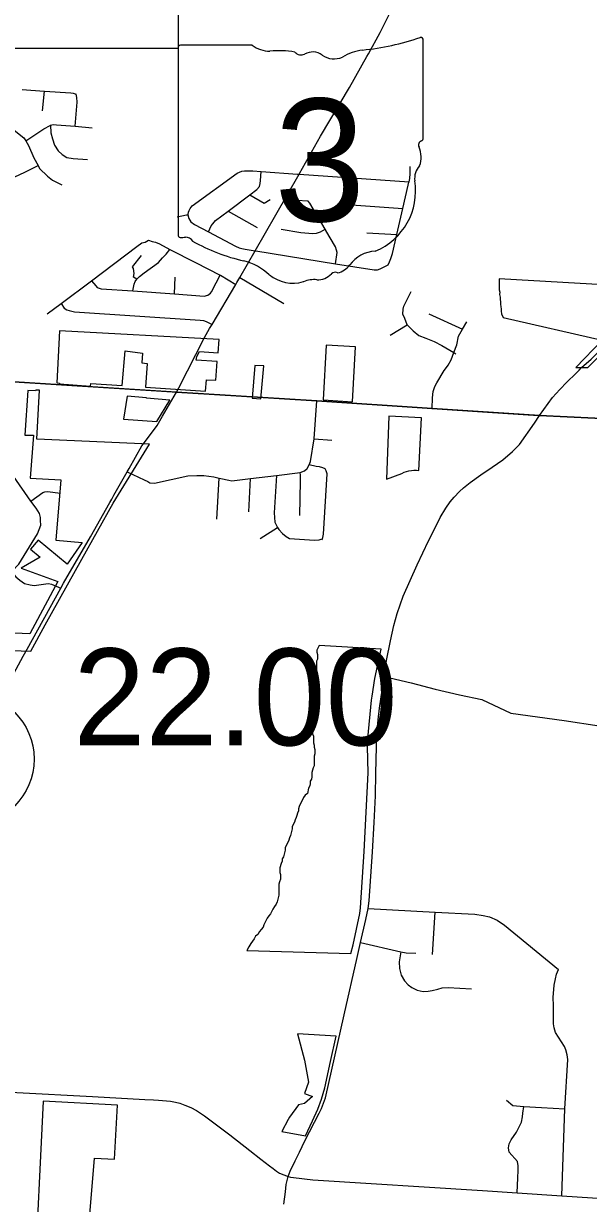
# Model space of a CAD drawing. Extents: x 1659811 to 1934326, y 644115 to 934867.
# Drawn here: x 1844319 to 1850731, y 740946 to 754351 of the extents above; entities that cross this region are included whole.
import ezdxf

# ---------------------------------------------------------------- set-up
doc = ezdxf.new("R2010")
doc.units = 0
for name, color, linetype in [('Default', 7, 'Continuous'), ('GM_X_City_Street', 7, 'Continuous'), ('GM_X_Corporation', 7, 'Continuous'), ('GM_X_County_Road', 7, 'Continuous'), ('GM_X_State_Route', 7, 'Continuous'), ('GM_X_State_Shield', 7, 'Continuous'), ('GM_X_Township', 7, 'Continuous'), ('SH_Text', 7, 'Continuous')]:
    doc.layers.add(name, color=color, linetype=linetype)

msp = doc.modelspace()

# ---------------------------------------------------------------- linework, layer by layer
at = {"layer": 'Default'}
msp.add_circle((1843688, 745995), 750, dxfattribs=at)
at = {"layer": 'GM_X_City_Street'}
for points in [[(1844304, 753603), (1844551, 753585), (1844557, 753585), (1844856, 753565), (1844880, 753560), (1844914, 753548)], [(1844535, 753361), (1844557, 753585)], [(1844903, 753184), (1844927, 753457), (1844925, 753511), (1844914, 753548)], [(1844211, 753140), (1844320, 753055), (1844343, 753018), (1844376, 752966), (1844434, 752826), (1844483, 752737), (1844501, 752704), (1844589, 752616), (1844648, 752571), (1844754, 752520)], [(1844343, 753018), (1844550, 753157), (1844620, 753194), (1844626, 753196), (1844655, 753204), (1844693, 753200), (1844903, 753184), (1845099, 753168)], [(1844626, 753196), (1844630, 753111), (1844647, 753040), (1844670, 752970), (1844713, 752904), (1844757, 752862), (1844808, 752829), (1844880, 752818), (1845046, 752808)], [(1844025, 752020), (1843972, 752085), (1843938, 752127), (1843910, 752213), (1843900, 752312), (1843924, 752395), (1843944, 752446), (1843981, 752497), (1844107, 752568), (1844219, 752609), (1844334, 752662), (1844483, 752737)], [(1848422, 751591), (1848459, 751610), (1848475, 751644), (1848489, 751682), (1848508, 751738), (1848558, 751955), (1848626, 752249), (1848687, 752516), (1848694, 752548), (1848695, 752553), (1848704, 752592), (1848709, 752648), (1848707, 752726)], [(1846170, 752177), (1846183, 752180), (1846189, 752182), (1846193, 752208), (1846199, 752228), (1846209, 752252), (1846234, 752281), (1846743, 752651), (1846797, 752675)], [(1846418, 751984), (1846447, 752053), (1846466, 752075), (1846498, 752112), (1846641, 752220), (1846887, 752406), (1846967, 752467), (1846996, 752502), (1847006, 752534), (1847010, 752570), (1847016, 752671)], [(1846797, 752675), (1846826, 752678), (1846865, 752680), (1846921, 752677), (1847016, 752671), (1847428, 752642), (1847430, 752642)], [(1847430, 752642), (1847447, 752641), (1848695, 752553)], [(1846887, 752406), (1847050, 752311), (1847118, 752351)], [(1847749, 752004), (1847742, 752016), (1847568, 752310), (1847550, 752333), (1847416, 752342)], [(1847882, 752305), (1848626, 752249)], [(1846063, 752155), (1846168, 752177), (1846170, 752177)], [(1846183, 752180), (1846196, 752137), (1846218, 752097), (1846260, 752067), (1846418, 751984), (1846723, 751824), (1846765, 751805), (1846795, 751797), (1846835, 751788), (1846949, 751770), (1846956, 751769)], [(1846641, 752220), (1846969, 752034)], [(1847243, 752017), (1847468, 751979), (1847602, 751965), (1847646, 751971), (1847690, 751986), (1847742, 752016)], [(1844586, 751052), (1844746, 751172), (1845089, 751430), (1845606, 751820), (1845661, 751859), (1845698, 751868), (1845736, 751889)], [(1845736, 751889), (1845778, 751874), (1845816, 751867), (1845861, 751848), (1845981, 751786), (1846271, 751635), (1846552, 751493), (1846556, 751491), (1846729, 751388)], [(1847859, 751623), (1847878, 751752), (1847870, 751778), (1847861, 751814), (1847750, 752002), (1847749, 752004)], [(1848216, 751973), (1848558, 751955)], [(1845561, 751314), (1845575, 751391), (1845587, 751419), (1845604, 751448), (1845635, 751478), (1845688, 751521), (1845849, 751636), (1845896, 751689), (1845939, 751732), (1845981, 751786)], [(1846956, 751769), (1846956, 751769), (1847859, 751623), (1848300, 751552), (1848336, 751555), (1848366, 751565), (1848422, 751591)], [(1845555, 751589), (1845656, 751715)], [(1845089, 751430), (1845139, 751371), (1845154, 751352), (1845198, 751339), (1845561, 751314), (1846033, 751280), (1846369, 751256), (1846409, 751265), (1846442, 751287), (1846454, 751302), (1846504, 751406), (1846552, 751493)], [(1845604, 751448), (1845568, 751469), (1845574, 751513), (1845568, 751570), (1845555, 751589)], [(1846033, 751280), (1846039, 751470)], [(1846773, 751465), (1847275, 751171)], [(1848675, 750929), (1848647, 751001), (1848626, 751051), (1848627, 751108), (1848636, 751140), (1848719, 751309)], [(1844746, 751172), (1844781, 751116), (1844811, 751099), (1844835, 751093), (1844898, 751077), (1846323, 750980), (1846361, 750976), (1846391, 750965), (1846460, 750934)], [(1848918, 751053), (1849302, 750879)], [(1849139, 750472), (1849172, 750531), (1849204, 750613), (1849238, 750701), (1849255, 750800), (1849302, 750879), (1849353, 750964)], [(1848482, 750812), (1848675, 750929)], [(1848675, 750929), (1848742, 750861), (1848806, 750808), (1848884, 750778), (1848982, 750739), (1849067, 750695), (1849111, 750669), (1849204, 750613), (1849228, 750598)], [(1841691, 750460), (1842732, 750381), (1843414, 750335), (1844025, 750293), (1846006, 750167)], [(1848956, 749976), (1848961, 750100), (1848969, 750171), (1848986, 750226), (1849011, 750269), (1849093, 750411), (1849131, 750458), (1849139, 750472)], [(1844183, 748122), (1844265, 748208), (1844477, 748555), (1844513, 748654), (1844512, 748704), (1844509, 748740), (1844500, 748783), (1844461, 748844), (1844403, 748926), (1844037, 749444), (1844003, 749521), (1843982, 749575), (1843973, 749620), (1843960, 749684), (1843958, 749756), (1844025, 750293)], [(1850178, 749898), (1850324, 750103), (1850408, 750195), (1850488, 750277), (1850588, 750376)], [(1846006, 750167), (1846056, 750164), (1846427, 750141)], [(1846427, 750141), (1847649, 750064), (1848900, 749980)], [(1847459, 749250), (1847507, 749271), (1847540, 749295), (1847562, 749337), (1847578, 749374), (1847617, 749632), (1847649, 750064)], [(1848441, 747114), (1848484, 747338), (1848524, 747512), (1848562, 747647), (1848628, 747845), (1848787, 748202), (1848917, 748476), (1849003, 748646), (1849050, 748739), (1849112, 748844), (1849162, 748916), (1849207, 748970), (1849269, 749035), (1849313, 749075), (1849390, 749136), (1849511, 749223), (1849637, 749311), (1849760, 749396), (1849870, 749490), (1849948, 749568), (1850121, 749810), (1850178, 749898)], [(1848900, 749980), (1848953, 749977)], [(1848953, 749977), (1848956, 749976), (1849585, 749936)], [(1849585, 749936), (1850164, 749899)], [(1850164, 749899), (1850178, 749898), (1851432, 749838), (1853581, 749702), (1854164, 749653), (1854211, 749651)], [(1847617, 749632), (1847818, 749617)], [(1847707, 748491), (1847717, 748511), (1847724, 748551), (1847765, 749234), (1847755, 749268), (1847742, 749292), (1847718, 749305), (1847678, 749314), (1847640, 749317), (1847562, 749337)], [(1845495, 749259), (1845688, 749168), (1845730, 749147), (1845752, 749135), (1845806, 749130), (1846183, 749212), (1846284, 749215), (1846364, 749216), (1846477, 749201), (1846539, 749188), (1846559, 749184), (1846649, 749162), (1846682, 749157), (1846895, 749182), (1847191, 749218), (1847459, 749250)], [(1847191, 749218), (1847163, 748792), (1847173, 748685), (1847196, 748633), (1847202, 748624), (1847217, 748604), (1847258, 748557), (1847299, 748524), (1847337, 748501), (1847623, 748481), (1847675, 748486), (1847699, 748494), (1847707, 748491)], [(1847457, 748763), (1847463, 749152), (1847463, 749182), (1847464, 749222), (1847459, 749250)], [(1846513, 748719), (1846539, 749188)], [(1846875, 748802), (1846895, 749182)], [(1844403, 748926), (1844539, 749022), (1844561, 749032), (1844593, 749035), (1844733, 749016)], [(1847003, 748499), (1847202, 748624)], [(1843989, 748325), (1843990, 748325), (1844003, 748314), (1844060, 748259), (1844183, 748122), (1844232, 748067), (1844275, 748026), (1844331, 747989), (1844394, 747973), (1844438, 747968), (1844571, 747987), (1844603, 747989), (1844637, 747982), (1844741, 747937)], [(1847273, 740937), (1847291, 741079), (1847301, 741162), (1847322, 741252), (1847344, 741311), (1847401, 741429), (1847450, 741530), (1847513, 741656), (1847675, 741970), (1847701, 742024), (1847725, 742086), (1847746, 742145), (1847960, 743090), (1848107, 743739), (1848145, 743909), (1848203, 744170), (1848231, 744296), (1848243, 744383), (1848281, 744940), (1848301, 745273), (1848315, 745577), (1848319, 745834), (1848326, 746134), (1848330, 746263), (1848338, 746366), (1848343, 746441), (1848360, 746574), (1848373, 746674), (1848412, 746932), (1848425, 747012), (1848436, 747085), (1848441, 747114)], [(1848412, 746932), (1848719, 746861), (1848991, 746789), (1849267, 746725), (1849521, 746672), (1849851, 746516), (1850457, 746434), (1850853, 746374)], [(1848231, 744296), (1848991, 744255), (1849442, 744232), (1849538, 744219), (1849609, 744204), (1849697, 744163), (1849780, 744106), (1850391, 743604)], [(1848962, 743775), (1848991, 744255)], [(1848145, 743909), (1848603, 743805), (1848663, 743794), (1848774, 743790)], [(1848603, 743805), (1848583, 743691), (1848586, 743614), (1848607, 743540), (1848645, 743476), (1848686, 743429), (1848725, 743399), (1848788, 743369), (1848857, 743354), (1848912, 743356), (1848959, 743367), (1849022, 743381), (1849071, 743396), (1849139, 743398), (1849406, 743386)], [(1850431, 741032), (1850464, 742021), (1850498, 742580), (1850490, 742634), (1850477, 742690), (1850459, 742729), (1850357, 742889), (1850343, 742941), (1850335, 742985), (1850335, 743070), (1850334, 743196), (1850330, 743284), (1850342, 743424), (1850356, 743496), (1850371, 743552), (1850391, 743604)], [(1842631, 742289), (1843126, 742261), (1844243, 742206), (1845103, 742160), (1845694, 742128), (1845794, 742123)], [(1845794, 742123), (1845851, 742120), (1845942, 742112), (1845987, 742106), (1846042, 742096), (1846093, 742084), (1846151, 742064), (1846218, 742036), (1846281, 742003), (1846374, 741942), (1846662, 741724), (1846888, 741547)], [(1849801, 742119), (1849873, 742057), (1849997, 742049), (1850200, 742037)], [(1849922, 741065), (1849932, 741235), (1849935, 741319), (1849935, 741373), (1849925, 741423), (1849830, 741530), (1849824, 741578), (1849830, 741622), (1849854, 741668), (1849916, 741756), (1849971, 741868), (1849983, 741928), (1849987, 741972), (1849997, 742049)], [(1850200, 742037), (1850200, 742037), (1850464, 742021)], [(1846888, 741547), (1847011, 741450), (1847110, 741373), (1847151, 741341), (1847189, 741314), (1847226, 741290), (1847322, 741252)], [(1847322, 741252), (1847351, 741244), (1847382, 741240), (1847603, 741215), (1849529, 741091), (1849922, 741065), (1850431, 741032), (1850777, 741011), (1851179, 740992), (1851693, 740972), (1852369, 740936), (1852982, 740899), (1853629, 740869), (1853731, 740873), (1854275, 740839), (1855574, 740776), (1855703, 740770)]]:
    msp.add_lwpolyline(points, dxfattribs=at)
at = {"layer": 'GM_X_Corporation'}
for points in [[(1849718, 751453), (1849718, 751327), (1849725, 751300), (1849722, 751274), (1849728, 751244), (1849728, 751218), (1849732, 751191), (1849732, 751161), (1849738, 751135), (1849741, 751108), (1849741, 751082), (1849745, 751055), (1849763, 751013), (1850889, 750754), (1850587, 750443), (1850724, 750443), (1851794, 751528), (1851667, 751535), (1851494, 751348)], [(1844696, 750269), (1844726, 750267), (1844725, 750257), (1845079, 750233), (1845082, 750263), (1845439, 750240), (1845473, 750634), (1845668, 750607), (1845660, 750495), (1845723, 750491), (1845704, 750220), (1846386, 750173), (1846395, 750304), (1846500, 750299), (1846518, 750511), (1846280, 750527), (1846285, 750570), (1846316, 750626), (1846527, 750611), (1846540, 750763), (1844728, 750860)], [(1847720, 750077), (1848053, 750053), (1848086, 750680), (1847754, 750698)], [(1846913, 750095), (1847013, 750088), (1847045, 750461), (1846946, 750468)], [(1845455, 749855), (1845831, 749832), (1845978, 750074), (1845713, 750095), (1845713, 750100), (1845496, 750118)], [(1848440, 749174), (1848613, 749241), (1848640, 749254), (1848666, 749263), (1848692, 749268), (1848722, 749273), (1848751, 749277), (1848778, 749276), (1848805, 749272), (1848837, 749870), (1848467, 749891)], [(1846853, 743820), (1848035, 743785), (1848059, 743884), (1848138, 744241), (1848143, 744306), (1848186, 744944), (1848231, 745840), (1848225, 746136), (1848227, 746228), (1848267, 746663), (1848275, 746711), (1848306, 746912), (1848377, 747244), (1847676, 747286), (1847649, 747233), (1847649, 747208), (1847656, 747182), (1847656, 747131), (1847643, 747106), (1847643, 747004), (1847637, 746979), (1847649, 746954), (1847656, 746928), (1847656, 746878), (1847649, 746846), (1847649, 746820), (1847656, 746795), (1847656, 746770), (1847662, 746744), (1847662, 746643), (1847637, 746541), (1847630, 746516), (1847630, 746459), (1847624, 746433), (1847611, 746408), (1847611, 746383), (1847605, 746357), (1847605, 746332), (1847598, 746306), (1847598, 746281), (1847611, 746256), (1847611, 746179), (1847617, 746154), (1847617, 746129), (1847624, 746103), (1847624, 746053), (1847617, 746027), (1847617, 745919), (1847605, 745894), (1847592, 745843), (1847592, 745792), (1847586, 745767), (1847573, 745742), (1847573, 745716), (1847567, 745691), (1847554, 745665), (1847541, 745602), (1847516, 745583), (1847497, 745558), (1847446, 745456), (1847440, 745431), (1847440, 745405), (1847427, 745380), (1847421, 745354), (1847414, 745329), (1847402, 745304), (1847395, 745278), (1847370, 745228), (1847370, 745202), (1847351, 745126), (1847338, 745101), (1847332, 745075), (1847287, 744986), (1847287, 744961), (1847268, 744885), (1847256, 744860), (1847256, 744834), (1847243, 744809), (1847230, 744758), (1847230, 744707), (1847237, 744682), (1847237, 744631), (1847224, 744599), (1847218, 744574), (1847218, 744447), (1847199, 744371), (1847186, 744345), (1847167, 744320), (1847148, 744288), (1847122, 744238), (1847103, 744212), (1847084, 744187), (1847046, 744111), (1847040, 744085), (1847015, 744060), (1846996, 744035), (1846977, 744003), (1846951, 743984), (1846938, 743952), (1846900, 743901), (1846875, 743863)], [(1847249, 741763), (1847520, 741715), (1847598, 741883), (1847658, 742017), (1847701, 742130), (1847738, 742260), (1847804, 742557), (1847869, 742848), (1847429, 742872), (1847508, 742572), (1847554, 742323), (1847508, 742194), (1847600, 742162), (1847510, 742081), (1847439, 742065), (1847337, 741927), (1847321, 741899)]]:
    msp.add_lwpolyline(points, close=True, dxfattribs=at)
for points in [[(1843411, 747256), (1844401, 747221), (1844562, 747520), (1844982, 748267), (1845337, 748901), (1845748, 749572), (1844470, 749628), (1844498, 750185), (1844457, 750187), (1844456, 750177), (1844367, 750183), (1844332, 749675), (1844433, 749673), (1844392, 749188), (1844742, 749167), (1844684, 748481), (1844983, 748456), (1844812, 748210), (1844485, 748482), (1844399, 748378), (1844507, 748288), (1844291, 748163), (1844709, 748012), (1844390, 747417), (1843360, 747462)], [(1844237, 738392), (1844694, 738370), (1844723, 738927), (1844666, 738981), (1844763, 739005), (1844919, 738998), (1845125, 741462), (1845350, 741449), (1845384, 742063), (1844543, 742108), (1844440, 740011), (1844266, 740014)]]:
    msp.add_lwpolyline(points, dxfattribs=at)
at = {"layer": 'GM_X_County_Road'}
for points in [[(1850625, 750413), (1850654, 750442), (1850761, 750538), (1851287, 751075), (1851650, 751428), (1851672, 751448)], [(1850588, 750376), (1850591, 750379), (1850625, 750413)]]:
    msp.add_lwpolyline(points, dxfattribs=at)
at = {"layer": 'GM_X_State_Route'}
for points in [[(1848233, 754007), (1848369, 754250), (1848464, 754446), (1848487, 754574), (1848534, 755787)], [(1846393, 750819), (1846431, 750885), (1846460, 750934), (1846729, 751388), (1846741, 751409), (1846773, 751465), (1846949, 751770), (1847183, 752178), (1847447, 752641), (1847451, 752648), (1847688, 753073), (1848018, 753625), (1848215, 753976), (1848233, 754007)], [(1846080, 750211), (1846373, 750785), (1846393, 750819)], [(1846030, 750119), (1846056, 750164)], [(1846056, 750164), (1846080, 750211)], [(1845896, 749891), (1846030, 750119)], [(1845781, 749714), (1845834, 749786), (1845896, 749891)], [(1845688, 749586), (1845781, 749714)], [(1845344, 748992), (1845495, 749259), (1845516, 749296), (1845662, 749552), (1845688, 749586)], [(1844359, 747245), (1844741, 747937), (1844771, 747992), (1845079, 748521), (1845298, 748910), (1845319, 748946)], [(1845319, 748946), (1845344, 748992)], [(1844208, 746967), (1844315, 747164), (1844359, 747245)]]:
    msp.add_lwpolyline(points, dxfattribs=at)
at = {"layer": 'GM_X_State_Shield'}
for p, q in [((1846073, 754070), (1846073, 751957)), ((1846915, 754107), (1846100, 754107)), ((1848857, 753053), (1848857, 754159)), ((1848857, 753054), (1848857, 753053))]:
    msp.add_line(p, q, dxfattribs=at)
for centre, radius, start, end in [((1847865, 756988), 2953, 275.8445, 288.9065), ((1848826, 754164), 31, 351.8621, 97.738), ((1846105, 754075), 32.3, 98.1301, 188.1301), ((1847110, 754352), 313, 231.6195, 271.1119), ((1847213, 752920), 1123, 80.4867, 94.9883), ((1847468, 754086), 90.3, 219.7921, 297.1024), ((1847601, 753841), 188, 54.4667, 119.1411), ((1848242, 753461), 594, 97.3462, 120.7689), ((1847843, 754176), 226, 233.8562, 294.8282), ((1848850, 752972), 48, 107.944, 210.337), ((1848824, 753049), 33.2, 289.6038, 7.7341), ((1848545, 752833), 288, 340.033, 23.6496), ((1848968, 752591), 210, 136.8065, 186.9296), ((1848031, 752450), 739, 292.3089, 8.9858), ((1846105, 751952), 32.5, 171.9584, 258.3066), ((1846110, 752169), 248, 267.339, 280.6039), ((1846161, 751835), 89.5, 29.7484, 93.2717), ((1847291, 753734), 2132, 240.4129, 257.1985), ((1848342, 751364), 404, 94.4031, 142.5768), ((1846655, 751008), 667, 47.1842, 75.836), ((1847377, 751825), 423, 230.7004, 286.2918), ((1847653, 751666), 226, 268.777, 315.5493), ((1847857, 751462), 63.5, 65.7517, 132.6484), ((1847830, 751752), 239, 282.8732, 323.2771), ((1847622, 751094), 348, 85.6951, 111.2099)]:
    msp.add_arc(centre, radius, start, end, dxfattribs=at)
at = {"layer": 'GM_X_Township'}
msp.add_lwpolyline([(1862160, 749085), (1861567, 749127), (1860368, 749204), (1859239, 749292), (1857164, 749442), (1856152, 749530), (1855788, 749550), (1855559, 749563), (1855330, 749578), (1854995, 749599), (1854678, 749625), (1854164, 749653), (1853581, 749702), (1851432, 749838), (1850178, 749898), (1848956, 749976), (1847649, 750064), (1846056, 750164), (1844025, 750293)], dxfattribs=at)
at = {"layer": 'SH_Text'}
msp.add_lwpolyline([(1741462, 842026), (1846073, 842026), (1846073, 754070), (1741462, 754070)], close=True, dxfattribs=at)

# ---------------------------------------------------------------- texts
at = {"layer": 'Default'}
msp.add_text('22.00', height=1100, dxfattribs=at).set_placement((1844884, 746151))
at = {"layer": 'GM_X_State_Shield'}
msp.add_text('3', height=1392, dxfattribs=at).set_placement((1847164, 752106))

doc.saveas('drawing.dxf')
